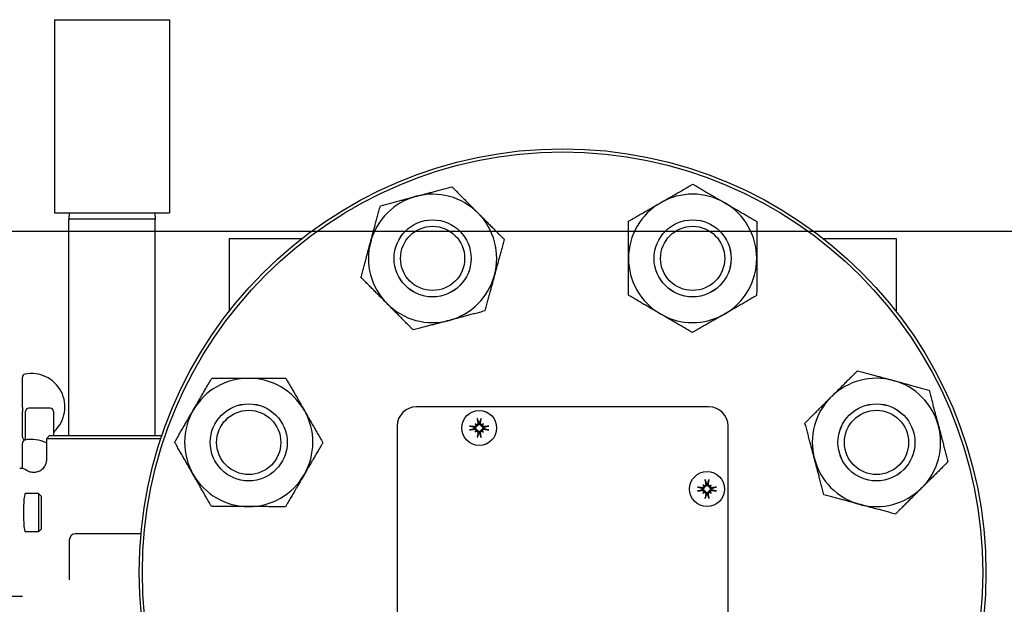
# Model space of a CAD drawing. Header units: inches. Extents: x 24 to 1128, y -69 to 748.
# Tile 351 of 656: x 468 to 477, y 689 to 695. Entities that reach past the tile are written whole.
import ezdxf

# ---------------------------------------------------------------- set-up
doc = ezdxf.new("R2010")
doc.units = ezdxf.units.IN
doc.header["$LTSCALE"] = 32
doc.header["$MEASUREMENT"] = 0
doc.layers.add('Dimension (ANSI)', color=7, linetype='Continuous', lineweight=25)
doc.layers.add('Visible (ANSI)', color=7, linetype='Continuous', lineweight=30)
doc.styles.add('Note Text (ANSI)', font='tahoma.ttf')
doc.dimstyles.new('SB Fraction-16 (ANSI)', dxfattribs={"dimscale": 32, "dimtxt": 0.125, "dimasz": 0.098425, "dimexe": 0.125, "dimexo": 0.0625, "dimgap": 0.031496, "dimtad": 0, "dimtih": 1, "dimtoh": 1, "dimdec": 4, "dimrnd": 1e-08, "dimzin": 0, "dimdsep": 46, "dimlunit": 5, "dimtxsty": 'Note Text (ANSI)', "dimcen": 0.09, "dimdle": 0.393701, "dimclrd": 256, "dimclre": 256, "dimclrt": 256, "dimadec": 0, "dimazin": 3, "dimtfac": 0.96, "dimtofl": 0, "dimtmove": 0, "dimatfit": 3, "dimfxl": 1, "dimfrac": 2, "dimtolj": 1, "dimtzin": 12, "dimlwd": -1, "dimlwe": -1, "dimarcsym": 0})

# ---------------------------------------------------------------- blocks, each defined once
blk = doc.blocks.new('*D18')
at = {"layer": 'Defpoints', "color": 0, "transparency": 16777216}
for p in [(480.2806, 692.6685), (328.4743, 544.6685), (480.2806, 544.6685)]:
    blk.add_point(p, dxfattribs=at)
at = {"layer": 'Dimension (ANSI)', "transparency": 16777216}
for p, q in [((478.2806, 692.6685), (324.4743, 692.6685)), ((328.4743, 689.5189), (328.4743, 626.7677)), ((328.4743, 547.8181), (328.4743, 620.5693)), ((478.2806, 544.6685), (324.4743, 544.6685))]:
    blk.add_line(p, q, dxfattribs=at)
for points in [[(327.9494, 689.5189), (328.9993, 689.5189), (328.4743, 692.6685)], [(327.9494, 547.8181), (328.9993, 547.8181), (328.4743, 544.6685)]]:
    blk.add_solid(points, dxfattribs=at)
at = {"layer": 'Dimension (ANSI)', "transparency": 16777216, "insert": (324.3723, 625.7599), "char_height": 4, "attachment_point": 1, "style": 'Note Text (ANSI)'}
blk.add_mtext('\\A1;148', dxfattribs=at)

msp = doc.modelspace()

# ---------------------------------------------------------------- linework, layer by layer
at = {"layer": 'Visible (ANSI)'}
for p, q in [((468.20877, 694.72929), (469.32877, 694.72929)), ((468.20877, 694.72929), (468.20877, 692.84929)), ((469.32877, 694.72929), (469.32877, 692.84929)), ((468.20877, 692.84929), (469.32877, 692.84929)), ((468.35041, 692.84929), (468.34877, 692.78679)), ((469.18714, 692.84929), (469.18877, 692.78679)), ((469.18877, 692.78679), (468.34877, 692.78679)), ((468.34877, 690.68029), (468.34877, 692.78679)), ((469.18877, 690.68029), (469.18877, 692.78679)), ((469.90877, 692.60029), (470.62167, 692.60029)), ((469.90877, 692.60029), (469.90877, 691.88809)), ((475.69587, 692.60029), (476.40877, 692.60029)), ((476.40877, 692.60029), (476.40877, 691.88809)), ((467.89502, 690.95545), (467.89502, 691.24829)), ((467.89502, 690.95545), (467.89502, 690.91688)), ((467.89502, 690.66991), (467.89502, 690.91688)), ((467.92627, 690.63835), (467.92627, 690.91654)), ((468.16752, 690.94779), (467.95752, 690.94779)), ((468.19877, 690.91654), (468.19877, 690.68029)), ((474.58377, 690.96029), (471.73377, 690.96029)), ((472.30583, 690.79553), (472.31438, 690.78697)), ((472.38672, 690.79553), (472.37816, 690.78697)), ((471.54627, 690.77279), (471.54627, 687.92279)), ((472.30583, 690.71464), (472.31438, 690.72319)), ((472.31438, 690.78697), (472.32384, 690.77751)), ((472.31438, 690.72319), (472.32384, 690.73265)), ((472.37816, 690.78697), (472.3687, 690.77751)), ((472.37816, 690.72319), (472.3687, 690.73265)), ((472.38672, 690.71464), (472.37816, 690.72319)), ((474.77127, 687.92279), (474.77127, 690.77279)), ((467.89502, 690.35886), (467.89502, 690.60652)), ((468.16127, 690.68029), (468.13002, 690.64904)), ((469.24439, 690.64904), (468.13002, 690.64904)), ((468.13002, 690.64904), (468.13002, 690.44753)), ((468.16127, 690.68029), (469.25492, 690.68029)), ((474.52562, 690.20073), (474.53417, 690.19218)), ((474.52562, 690.11985), (474.53417, 690.1284)), ((474.53417, 690.19218), (474.54364, 690.18272)), ((474.53417, 690.1284), (474.54364, 690.13786)), ((474.59796, 690.19218), (474.58849, 690.18272)), ((474.59796, 690.1284), (474.58849, 690.13786)), ((474.60651, 690.20073), (474.59796, 690.19218)), ((474.60651, 690.11985), (474.59796, 690.1284)), ((468.05245, 690.11779), (467.92269, 690.11779)), ((468.05245, 690.11779), (468.05245, 689.74279)), ((468.08127, 690.08897), (468.05245, 690.11779)), ((468.08127, 689.77161), (468.08127, 690.08897)), ((468.05245, 689.74279), (467.92269, 689.74279)), ((468.08127, 689.77161), (468.05245, 689.74279)), ((468.35127, 689.66279), (468.35127, 689.27618)), ((469.05108, 689.72529), (468.41377, 689.72529)), ((467.77038, 689.11779), (467.89498, 689.11779))]:
    msp.add_line(p, q, dxfattribs=at)
for centre, radius in [((473.15877, 689.34779), 4.125), ((473.15877, 689.34779), 4.09375), ((471.89209, 692.40583), 0.37513), ((471.89209, 692.40583), 0.375), ((471.89209, 692.40583), 0.3125), ((474.42545, 692.40583), 0.37513), ((474.42545, 692.40583), 0.375), ((474.42545, 692.40583), 0.3125), ((470.10073, 690.61447), 0.37513), ((470.10073, 690.61447), 0.375), ((476.21681, 690.61447), 0.37513), ((476.21681, 690.61447), 0.375), ((470.10073, 690.61447), 0.3125), ((472.34627, 690.75508), 0.17), ((476.21681, 690.61447), 0.3125), ((474.56606, 690.16029), 0.17)]:
    msp.add_circle(centre, radius, dxfattribs=at)
for centre, radius, start, end in [((471.89209, 692.40583), 0.625, 104.836782, 164.836782), ((471.89209, 692.40583), 0.625, 44.836782, 104.836782), ((474.42545, 692.40583), 0.625, 59.836782, 119.836782), ((474.42545, 692.40583), 0.625, 119.836782, 179.836782), ((474.42545, 692.40583), 0.625, 359.836782, 59.836782), ((471.89209, 692.40583), 0.625, 344.836782, 44.836782), ((471.89209, 692.40583), 0.625, 164.836782, 224.836782), ((474.42545, 692.40583), 0.625, 179.836782, 239.836782), ((474.42545, 692.40583), 0.625, 299.836782, 359.836782), ((471.89209, 692.40583), 0.625, 284.836782, 344.836782), ((471.89209, 692.40583), 0.625, 224.836782, 284.836782), ((474.42545, 692.40583), 0.625, 239.836782, 299.836782), ((467.92627, 691.24829), 0.03125, 101.536959, 180), ((467.98502, 690.96048), 0.325, 313.449842, 101.536959), ((470.10073, 690.61447), 0.625, 89.836782, 149.836782), ((470.10073, 690.61447), 0.625, 29.836782, 89.836782), ((476.21681, 690.61447), 0.625, 74.836782, 134.836782), ((476.21681, 690.61447), 0.625, 14.836782, 74.836782), ((476.21681, 690.61447), 0.625, 134.836782, 194.836782), ((467.95752, 690.91654), 0.03125, 90, 180), ((468.16752, 690.91654), 0.03125, 0, 90), ((470.10073, 690.61447), 0.625, 149.836782, 209.836782), ((470.10073, 690.61447), 0.625, 329.836782, 29.836782), ((471.73377, 690.77279), 0.1875, 90, 180), ((474.58377, 690.77279), 0.1875, 0, 90), ((472.34627, 690.75508), 0.04718, 84.340926, 95.659074), ((468.23002, 690.70185), 0.03125, 133.449842, 180), ((472.34627, 690.75508), 0.04718, 174.340926, 185.659074), ((472.34627, 690.75508), 0.04718, 264.340926, 275.659074), ((472.34627, 690.75508), 0.04718, 354.340926, 5.659074), ((476.21681, 690.61447), 0.625, 314.836782, 14.836782), ((467.92627, 690.66991), 0.03125, 180, 240), ((467.92627, 690.60652), 0.03125, 101.536959, 180), ((467.89502, 690.61578), 0.03125, 42.056698, 60), ((467.98502, 690.31871), 0.325, 63.502815, 101.536959), ((476.21681, 690.61447), 0.625, 194.836782, 254.836782), ((470.10073, 690.61447), 0.625, 209.836782, 269.836782), ((470.10073, 690.61447), 0.625, 269.836782, 329.836782), ((474.56606, 690.16029), 0.04718, 174.340926, 185.659074), ((474.56606, 690.16029), 0.04718, 84.340926, 95.659074), ((474.56606, 690.16029), 0.04718, 354.340926, 5.659074), ((476.21681, 690.61447), 0.625, 254.836782, 314.836782), ((474.56606, 690.16029), 0.04718, 264.340926, 275.659074), ((468.41377, 689.66279), 0.0625, 90, 180)]:
    msp.add_arc(centre, radius, start, end, dxfattribs=at)
for centre, major_axis, ratio, start_param, end_param in [((472.2915, 690.6866), (0.15341, -0.12269), 0.5, 1.7720045, 1.8643738), ((472.41476, 690.80985), (-0.12269, 0.15341), 0.5, 1.2772189, 1.3695882), ((472.35909, 690.75701), (0.03276, -0.21817), 0.0871557, 4.2685898, 4.4938021), ((472.33345, 690.75701), (0.03276, 0.21817), 0.0871557, 4.9309758, 5.1561882), ((472.40104, 690.6866), (0.15341, 0.12269), 0.5, 1.2772189, 1.3695882), ((472.27779, 690.80985), (-0.12269, -0.15341), 0.5, 1.7720045, 1.8643738), ((472.34435, 690.74226), (-0.21817, 0.03276), 0.0871557, 4.9309758, 5.1561882), ((472.34435, 690.7679), (0.21817, 0.03276), 0.0871557, 4.2685898, 4.4938021), ((472.41476, 690.70031), (0.12269, 0.15341), 0.5, 1.7720045, 1.8643738), ((472.2915, 690.82357), (-0.15341, -0.12269), 0.5, 1.2772189, 1.3695882), ((472.31901, 690.79811), (-0.00754, -0.00942), 0.9884519, 0.283831, 0.8431362), ((472.30325, 690.78235), (-0.00942, -0.00754), 0.9884519, 2.2984564, 2.8577617), ((472.30325, 690.72782), (0.00942, -0.00754), 0.9884519, 0.283831, 0.8431362), ((472.31901, 690.71206), (0.00754, -0.00942), 0.9884519, 2.2984564, 2.8577617), ((472.35909, 690.75316), (-0.03276, -0.21817), 0.0871557, 4.9309758, 5.1561882), ((472.33345, 690.75316), (-0.03276, 0.21817), 0.0871557, 4.2685898, 4.4938021), ((472.37354, 690.79811), (-0.00754, 0.00942), 0.9884519, 2.2984564, 2.8577617), ((472.37354, 690.71206), (0.00754, 0.00942), 0.9884519, 0.283831, 0.8431362), ((472.40104, 690.82357), (-0.15341, 0.12269), 0.5, 1.7720045, 1.8643738), ((472.3893, 690.78235), (-0.00942, 0.00754), 0.9884519, 0.283831, 0.8431362), ((472.3893, 690.72782), (0.00942, 0.00754), 0.9884519, 2.2984564, 2.8577617), ((472.27779, 690.70031), (0.12269, -0.15341), 0.5, 1.2772189, 1.3695882), ((472.3482, 690.74226), (-0.21817, -0.03276), 0.0871557, 4.2685898, 4.4938021), ((472.3482, 690.7679), (0.21817, -0.03276), 0.0871557, 4.9309758, 5.1561882), ((467.86829, 690.23606), (0.08906, 0.08906), 0.9924325, 0.206047, 0.7816001), ((474.57888, 690.16222), (0.03276, -0.21817), 0.0871557, 4.2685898, 4.4938021), ((474.55324, 690.16222), (0.03276, 0.21817), 0.0871557, 4.9309758, 5.1561882), ((474.56414, 690.14747), (-0.21817, 0.03276), 0.0871557, 4.9309758, 5.1561882), ((474.56414, 690.17311), (0.21817, 0.03276), 0.0871557, 4.2685898, 4.4938021), ((474.5113, 690.09181), (0.15341, -0.12269), 0.5, 1.7720045, 1.8643738), ((474.63455, 690.21506), (-0.12269, 0.15341), 0.5, 1.2772189, 1.3695882), ((474.63455, 690.10552), (0.12269, 0.15341), 0.5, 1.7720045, 1.8643738), ((474.5113, 690.22878), (-0.15341, -0.12269), 0.5, 1.2772189, 1.3695882), ((474.5388, 690.20332), (-0.00754, -0.00942), 0.9884519, 0.283831, 0.8431362), ((474.52304, 690.18756), (-0.00942, -0.00754), 0.9884519, 2.2984564, 2.8577617), ((474.52304, 690.13302), (0.00942, -0.00754), 0.9884519, 0.283831, 0.8431362), ((474.5388, 690.11726), (0.00754, -0.00942), 0.9884519, 2.2984564, 2.8577617), ((474.62083, 690.09181), (0.15341, 0.12269), 0.5, 1.2772189, 1.3695882), ((474.59333, 690.20332), (-0.00754, 0.00942), 0.9884519, 2.2984564, 2.8577617), ((474.59333, 690.11726), (0.00754, 0.00942), 0.9884519, 0.283831, 0.8431362), ((474.62083, 690.22878), (-0.15341, 0.12269), 0.5, 1.7720045, 1.8643738), ((474.60909, 690.18756), (-0.00942, 0.00754), 0.9884519, 0.283831, 0.8431362), ((474.60909, 690.13302), (0.00942, 0.00754), 0.9884519, 2.2984564, 2.8577617), ((474.49758, 690.21506), (-0.12269, -0.15341), 0.5, 1.7720045, 1.8643738), ((474.49758, 690.10552), (0.12269, -0.15341), 0.5, 1.2772189, 1.3695882), ((474.56799, 690.14747), (-0.21817, -0.03276), 0.0871557, 4.2685898, 4.4938021), ((474.56799, 690.17311), (0.21817, -0.03276), 0.0871557, 4.9309758, 5.1561882), ((467.92269, 689.93029), (0, 0.1875), 0.0874887, 0, 3.1415927), ((474.57888, 690.15837), (-0.03276, -0.21817), 0.0871557, 4.9309758, 5.1561882), ((474.55324, 690.15837), (-0.03276, 0.21817), 0.0871557, 4.2685898, 4.4938021)]:
    msp.add_ellipse(centre, major_axis=major_axis, ratio=ratio, start_param=start_param, end_param=end_param, dxfattribs=at)
for points, weights in [([(471.73205, 693.00999), (471.89393, 693.05288), (472.08086, 693.10239)], [1, 1.0379548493, 1]), ([(472.08086, 693.10239), (472.21721, 692.96527), (472.33529, 692.84651)], [1, 1.0379548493, 1]), ([(474.1145, 692.94799), (474.25977, 693.03131), (474.42751, 693.12752)], [1, 1.0379548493, 1]), ([(474.42751, 693.12752), (474.5947, 693.03035), (474.7395, 692.94621)], [1, 1.0379548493, 1]), ([(471.38324, 692.91759), (471.57016, 692.96711), (471.73205, 693.00999)], [1, 1.0379548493, 1]), ([(471.28885, 692.56931), (471.33265, 692.73095), (471.38324, 692.91759)], [1, 1.0379548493, 1]), ([(473.80148, 692.76845), (473.96923, 692.86467), (474.1145, 692.94799)], [1, 1.0379548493, 1]), ([(474.7395, 692.94621), (474.88429, 692.86206), (475.05148, 692.76489)], [1, 1.0379548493, 1]), ([(472.33529, 692.84651), (472.45337, 692.72776), (472.58972, 692.59063)], [1, 1.0379548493, 1]), ([(473.80046, 692.40761), (473.80093, 692.57508), (473.80148, 692.76845)], [1, 1.0379548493, 1]), ([(475.05148, 692.76489), (475.05093, 692.57152), (475.05045, 692.40405)], [1, 1.0379548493, 1]), ([(471.19446, 692.22103), (471.24505, 692.40768), (471.28885, 692.56931)], [1, 1.0379548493, 1]), ([(472.58972, 692.59063), (472.53914, 692.40399), (472.49533, 692.24235)], [1, 1.0379548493, 1]), ([(473.79943, 692.04677), (473.79998, 692.24014), (473.80046, 692.40761)], [1, 1.0379548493, 1]), ([(475.05045, 692.40405), (475.04997, 692.23658), (475.04942, 692.04321)], [1, 1.0379548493, 1]), ([(472.49533, 692.24235), (472.45153, 692.08071), (472.40094, 691.89407)], [1, 1.0379548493, 1]), ([(471.44889, 691.96515), (471.33081, 692.08391), (471.19446, 692.22103)], [1, 1.0379548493, 1]), ([(474.11141, 691.86546), (473.96662, 691.94961), (473.79943, 692.04677)], [1, 1.0379548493, 1]), ([(475.04942, 692.04321), (474.88168, 691.947), (474.73641, 691.86368)], [1, 1.0379548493, 1]), ([(471.70332, 691.70927), (471.56697, 691.8464), (471.44889, 691.96515)], [1, 1.0379548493, 1]), ([(472.40094, 691.89407), (472.21402, 691.84455), (472.05213, 691.80167)], [1, 1.0379548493, 1]), ([(474.4234, 691.68415), (474.25621, 691.78131), (474.11141, 691.86546)], [1, 1.0379548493, 1]), ([(474.73641, 691.86368), (474.59114, 691.78036), (474.4234, 691.68415)], [1, 1.0379548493, 1]), ([(472.05213, 691.80167), (471.89025, 691.75879), (471.70332, 691.70927)], [1, 1.0379548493, 1]), ([(475.77613, 691.05767), (475.89489, 691.17575), (476.03201, 691.3121)], [1, 1.0379548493, 1]), ([(476.03201, 691.3121), (476.21866, 691.26152), (476.38029, 691.21771)], [1, 1.0379548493, 1]), ([(469.56036, 690.92851), (469.6445, 691.07331), (469.74167, 691.2405)], [1, 1.0379548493, 1]), ([(469.74167, 691.2405), (469.93504, 691.23995), (470.10251, 691.23947)], [1, 1.0379548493, 1]), ([(470.10251, 691.23947), (470.26998, 691.23899), (470.46335, 691.23844)], [1, 1.0379548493, 1]), ([(470.46335, 691.23844), (470.55956, 691.0707), (470.64288, 690.92543)], [1, 1.0379548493, 1]), ([(476.38029, 691.21771), (476.54193, 691.17391), (476.72858, 691.12333)], [1, 1.0379548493, 1]), ([(476.72858, 691.12333), (476.77809, 690.9364), (476.82098, 690.77451)], [1, 1.0379548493, 1]), ([(475.52025, 690.80324), (475.65738, 690.93959), (475.77613, 691.05767)], [1, 1.0379548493, 1]), ([(469.37905, 690.61653), (469.47621, 690.78372), (469.56036, 690.92851)], [1, 1.0379548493, 1]), ([(470.64288, 690.92543), (470.72621, 690.78016), (470.82242, 690.61242)], [1, 1.0379548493, 1]), ([(472.32979, 690.83742), (472.33716, 690.81547), (472.3414, 690.80273)], [1.00573011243, 1.04257005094, 1.00216925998]), ([(472.35114, 690.80273), (472.35538, 690.81547), (472.36275, 690.83742)], [1.00216925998, 1.04257005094, 1.00573011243]), ([(475.61265, 690.45443), (475.56977, 690.61632), (475.52025, 690.80324)], [1, 1.0379548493, 1]), ([(472.29863, 690.75995), (472.28589, 690.76419), (472.26393, 690.77156)], [1.00216925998, 1.04257005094, 1.00573011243]), ([(472.26393, 690.7386), (472.28589, 690.74597), (472.29863, 690.75021)], [1.00573011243, 1.04257005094, 1.00216925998]), ([(472.3414, 690.70744), (472.33716, 690.6947), (472.32979, 690.67274)], [1.00216925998, 1.04257005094, 1.00573011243]), ([(472.36275, 690.67274), (472.35538, 690.6947), (472.35114, 690.70744)], [1.00573011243, 1.04257005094, 1.00216925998]), ([(472.42861, 690.77156), (472.40666, 690.76419), (472.39392, 690.75995)], [1.00573011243, 1.04257005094, 1.00216925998]), ([(472.39392, 690.75021), (472.40666, 690.74597), (472.42861, 690.7386)], [1.00216925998, 1.04257005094, 1.00573011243]), ([(476.82098, 690.77451), (476.86386, 690.61263), (476.91338, 690.4257)], [1, 1.0379548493, 1]), ([(469.55858, 690.30352), (469.47526, 690.44879), (469.37905, 690.61653)], [1, 1.0379548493, 1]), ([(470.82242, 690.61242), (470.72525, 690.44522), (470.6411, 690.30043)], [1, 1.0379548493, 1]), ([(475.70505, 690.10562), (475.65553, 690.29255), (475.61265, 690.45443)], [1, 1.0379548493, 1]), ([(476.91338, 690.4257), (476.77625, 690.28935), (476.65749, 690.17127)], [1, 1.0379548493, 1]), ([(469.73811, 689.9905), (469.6419, 690.15825), (469.55858, 690.30352)], [1, 1.0379548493, 1]), ([(470.6411, 690.30043), (470.55696, 690.15564), (470.45979, 689.98845)], [1, 1.0379548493, 1]), ([(474.54958, 690.24263), (474.55696, 690.22068), (474.56119, 690.20794)], [1.00573011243, 1.04257005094, 1.00216925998]), ([(474.57093, 690.20794), (474.57517, 690.22068), (474.58254, 690.24263)], [1.00216925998, 1.04257005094, 1.00573011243]), ([(474.51842, 690.16516), (474.50568, 690.1694), (474.48372, 690.17677)], [1.00216925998, 1.04257005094, 1.00573011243]), ([(474.48372, 690.14381), (474.50568, 690.15118), (474.51842, 690.15542)], [1.00573011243, 1.04257005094, 1.00216925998]), ([(474.6484, 690.17677), (474.62645, 690.1694), (474.61371, 690.16516)], [1.00573011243, 1.04257005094, 1.00216925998]), ([(474.61371, 690.15542), (474.62645, 690.15118), (474.6484, 690.14381)], [1.00216925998, 1.04257005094, 1.00573011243]), ([(476.65749, 690.17127), (476.53874, 690.05319), (476.40161, 689.91685)], [1, 1.0379548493, 1]), ([(474.56119, 690.11264), (474.55696, 690.09991), (474.54958, 690.07795)], [1.00216925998, 1.04257005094, 1.00573011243]), ([(474.58254, 690.07795), (474.57517, 690.09991), (474.57093, 690.11264)], [1.00573011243, 1.04257005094, 1.00216925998]), ([(476.05333, 690.01123), (475.89169, 690.05504), (475.70505, 690.10562)], [1, 1.0379548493, 1]), ([(470.09895, 689.98948), (469.93148, 689.98995), (469.73811, 689.9905)], [1, 1.0379548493, 1]), ([(470.45979, 689.98845), (470.26642, 689.989), (470.09895, 689.98948)], [1, 1.0379548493, 1]), ([(476.40161, 689.91685), (476.21497, 689.96743), (476.05333, 690.01123)], [1, 1.0379548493, 1])]:
    msp.add_rational_spline(points, weights, degree=2, dxfattribs=at)
for points, knots in [([(472.33343, 690.80153), (472.33364, 690.79988), (472.33355, 690.79806), (472.33264, 690.7946), (472.33182, 690.79296), (472.3298, 690.79029), (472.32847, 690.78907), (472.32545, 690.78726), (472.32375, 690.78667), (472.32174, 690.78635), (472.32135, 690.7863), (472.32095, 690.78628)], [0, 0, 0, 0, 0.013005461, 0.013005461, 0.026010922, 0.026010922, 0.038651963, 0.038651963, 0.051293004, 0.051293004, 0.054256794, 0.054256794, 0.054256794, 0.054256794]), ([(472.34162, 690.80204), (472.3417, 690.80157), (472.34176, 690.80111), (472.34199, 690.79869), (472.34192, 690.79653), (472.3411, 690.79231), (472.34036, 690.79024), (472.33857, 690.78687), (472.33746, 690.78526), (472.33476, 690.7824), (472.33316, 690.78113), (472.32989, 690.77922), (472.32802, 690.77843), (472.32535, 690.77776), (472.32459, 690.77761), (472.32384, 690.77751)], [0.221046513, 0.221046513, 0.221046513, 0.221046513, 0.225045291, 0.225045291, 0.24203012, 0.24203012, 0.259014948, 0.259014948, 0.273434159, 0.273434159, 0.28785337, 0.28785337, 0.302272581, 0.302272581, 0.307951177, 0.307951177, 0.307951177, 0.307951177]), ([(472.32979, 690.83742), (472.32966, 690.8378), (472.32951, 690.83834), (472.32921, 690.83961), (472.329, 690.8406), (472.32866, 690.84243), (472.32846, 690.84361), (472.32816, 690.84561), (472.328, 690.84679), (472.32788, 690.84785), (472.32787, 690.84798), (472.32785, 690.84811)], [0.070980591, 0.070980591, 0.070980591, 0.070980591, 0.077295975, 0.077295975, 0.085001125, 0.085001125, 0.092713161, 0.092713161, 0.100429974, 0.100429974, 0.101478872, 0.101478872, 0.101478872, 0.101478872]), ([(472.3687, 690.77751), (472.36795, 690.77761), (472.36719, 690.77776), (472.36453, 690.77843), (472.36265, 690.77922), (472.35939, 690.78113), (472.35779, 690.7824), (472.35508, 690.78526), (472.35397, 690.78687), (472.35218, 690.79024), (472.35144, 690.79231), (472.35062, 690.79653), (472.35055, 690.79869), (472.35074, 690.80065), (472.35079, 690.80111), (472.35085, 690.80157), (472.35093, 690.80204)], [-0.082905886, -0.082905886, -0.082905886, -0.082905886, -0.07722729, -0.07722729, -0.062808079, -0.062808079, -0.048388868, -0.048388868, -0.033969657, -0.033969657, -0.016984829, -0.016984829, 0, 0, 0, 0.003998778, 0.003998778, 0.003998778, 0.003998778]), ([(472.37159, 690.78628), (472.37017, 690.78638), (472.36868, 690.78672), (472.36568, 690.78798), (472.36419, 690.78899), (472.36183, 690.79134), (472.36079, 690.79282), (472.3594, 690.79607), (472.35904, 690.79783), (472.35899, 690.80014), (472.35903, 690.80084), (472.35912, 690.80153)], [0.028039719, 0.028039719, 0.028039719, 0.028039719, 0.038804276, 0.038804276, 0.051438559, 0.051438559, 0.064219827, 0.064219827, 0.077001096, 0.077001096, 0.082246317, 0.082246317, 0.082246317, 0.082246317]), ([(472.36469, 690.84811), (472.36468, 690.84798), (472.36466, 690.84785), (472.36454, 690.84679), (472.36439, 690.84561), (472.36408, 690.84361), (472.36389, 690.84243), (472.36354, 690.8406), (472.36333, 690.83961), (472.36303, 690.83834), (472.36288, 690.8378), (472.36275, 690.83742)], [0.022192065, 0.022192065, 0.022192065, 0.022192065, 0.023240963, 0.023240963, 0.030957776, 0.030957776, 0.038669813, 0.038669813, 0.046374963, 0.046374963, 0.052690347, 0.052690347, 0.052690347, 0.052690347]), ([(472.25325, 690.7735), (472.25338, 690.77349), (472.25351, 690.77347), (472.25456, 690.77335), (472.25574, 690.77319), (472.25775, 690.77289), (472.25892, 690.7727), (472.26076, 690.77235), (472.26175, 690.77214), (472.26301, 690.77184), (472.26355, 690.77169), (472.26393, 690.77156)], [0.022192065, 0.022192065, 0.022192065, 0.022192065, 0.023240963, 0.023240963, 0.030957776, 0.030957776, 0.038669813, 0.038669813, 0.046374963, 0.046374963, 0.052690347, 0.052690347, 0.052690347, 0.052690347]), ([(472.26393, 690.7386), (472.26355, 690.73847), (472.26301, 690.73832), (472.26175, 690.73802), (472.26076, 690.73781), (472.25892, 690.73747), (472.25775, 690.73727), (472.25574, 690.73697), (472.25456, 690.73681), (472.25351, 690.73669), (472.25338, 690.73668), (472.25325, 690.73666)], [0.070980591, 0.070980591, 0.070980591, 0.070980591, 0.077295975, 0.077295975, 0.085001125, 0.085001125, 0.092713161, 0.092713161, 0.100429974, 0.100429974, 0.101478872, 0.101478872, 0.101478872, 0.101478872]), ([(472.32384, 690.77751), (472.32374, 690.77676), (472.32359, 690.776), (472.32292, 690.77334), (472.32214, 690.77146), (472.32022, 690.7682), (472.31896, 690.7666), (472.31609, 690.76389), (472.31448, 690.76278), (472.31112, 690.76099), (472.30905, 690.76025), (472.30482, 690.75943), (472.30267, 690.75936), (472.30071, 690.75955), (472.30025, 690.7596), (472.29978, 690.75966), (472.29932, 690.75973)], [-0.082905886, -0.082905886, -0.082905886, -0.082905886, -0.07722729, -0.07722729, -0.062808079, -0.062808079, -0.048388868, -0.048388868, -0.033969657, -0.033969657, -0.016984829, -0.016984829, 0, 0, 0, 0.003998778, 0.003998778, 0.003998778, 0.003998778]), ([(472.29932, 690.75043), (472.29978, 690.75051), (472.30025, 690.75057), (472.30267, 690.7508), (472.30482, 690.75073), (472.30905, 690.74991), (472.31112, 690.74917), (472.31448, 690.74738), (472.31609, 690.74627), (472.31896, 690.74356), (472.32022, 690.74197), (472.32214, 690.7387), (472.32292, 690.73683), (472.32359, 690.73416), (472.32374, 690.7334), (472.32384, 690.73265)], [0.221046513, 0.221046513, 0.221046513, 0.221046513, 0.225045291, 0.225045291, 0.24203012, 0.24203012, 0.259014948, 0.259014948, 0.273434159, 0.273434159, 0.28785337, 0.28785337, 0.302272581, 0.302272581, 0.307951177, 0.307951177, 0.307951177, 0.307951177]), ([(472.31508, 690.7804), (472.31498, 690.77898), (472.31464, 690.77749), (472.31338, 690.77449), (472.31236, 690.773), (472.31002, 690.77064), (472.30853, 690.7696), (472.30529, 690.76821), (472.30353, 690.76785), (472.30121, 690.7678), (472.30052, 690.76784), (472.29982, 690.76793)], [0.028039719, 0.028039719, 0.028039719, 0.028039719, 0.038804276, 0.038804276, 0.051438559, 0.051438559, 0.064219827, 0.064219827, 0.077001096, 0.077001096, 0.082246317, 0.082246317, 0.082246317, 0.082246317]), ([(472.29982, 690.74224), (472.30148, 690.74245), (472.30329, 690.74236), (472.30675, 690.74145), (472.30839, 690.74063), (472.31107, 690.73861), (472.31228, 690.73728), (472.31409, 690.73426), (472.31469, 690.73256), (472.31501, 690.73055), (472.31505, 690.73016), (472.31508, 690.72976)], [0, 0, 0, 0, 0.013005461, 0.013005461, 0.026010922, 0.026010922, 0.038651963, 0.038651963, 0.051293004, 0.051293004, 0.054256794, 0.054256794, 0.054256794, 0.054256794]), ([(472.32095, 690.72389), (472.32238, 690.72379), (472.32386, 690.72345), (472.32687, 690.72219), (472.32835, 690.72117), (472.33072, 690.71883), (472.33175, 690.71734), (472.33314, 690.7141), (472.3335, 690.71234), (472.33355, 690.71002), (472.33352, 690.70933), (472.33343, 690.70863)], [0.028039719, 0.028039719, 0.028039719, 0.028039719, 0.038804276, 0.038804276, 0.051438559, 0.051438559, 0.064219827, 0.064219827, 0.077001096, 0.077001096, 0.082246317, 0.082246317, 0.082246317, 0.082246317]), ([(472.32384, 690.73265), (472.32459, 690.73255), (472.32535, 690.7324), (472.32802, 690.73173), (472.32989, 690.73095), (472.33316, 690.72903), (472.33476, 690.72777), (472.33746, 690.7249), (472.33857, 690.72329), (472.34036, 690.71993), (472.3411, 690.71786), (472.34192, 690.71363), (472.34199, 690.71147), (472.3418, 690.70952), (472.34176, 690.70905), (472.3417, 690.70859), (472.34162, 690.70813)], [-0.082905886, -0.082905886, -0.082905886, -0.082905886, -0.07722729, -0.07722729, -0.062808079, -0.062808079, -0.048388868, -0.048388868, -0.033969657, -0.033969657, -0.016984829, -0.016984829, 0, 0, 0, 0.003998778, 0.003998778, 0.003998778, 0.003998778]), ([(472.35093, 690.70813), (472.35085, 690.70859), (472.35079, 690.70905), (472.35055, 690.71147), (472.35062, 690.71363), (472.35144, 690.71786), (472.35218, 690.71993), (472.35397, 690.72329), (472.35508, 690.7249), (472.35779, 690.72777), (472.35939, 690.72903), (472.36265, 690.73095), (472.36453, 690.73173), (472.36719, 690.7324), (472.36795, 690.73255), (472.3687, 690.73265)], [0.221046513, 0.221046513, 0.221046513, 0.221046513, 0.225045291, 0.225045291, 0.24203012, 0.24203012, 0.259014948, 0.259014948, 0.273434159, 0.273434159, 0.28785337, 0.28785337, 0.302272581, 0.302272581, 0.307951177, 0.307951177, 0.307951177, 0.307951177]), ([(472.35912, 690.70863), (472.3589, 690.71029), (472.35899, 690.7121), (472.3599, 690.71556), (472.36072, 690.7172), (472.36275, 690.71988), (472.36407, 690.72109), (472.36709, 690.7229), (472.36879, 690.7235), (472.37081, 690.72381), (472.3712, 690.72386), (472.37159, 690.72389)], [0, 0, 0, 0, 0.013005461, 0.013005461, 0.026010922, 0.026010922, 0.038651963, 0.038651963, 0.051293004, 0.051293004, 0.054256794, 0.054256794, 0.054256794, 0.054256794]), ([(472.39323, 690.75973), (472.39276, 690.75966), (472.3923, 690.7596), (472.38988, 690.75936), (472.38772, 690.75943), (472.3835, 690.76025), (472.38143, 690.76099), (472.37806, 690.76278), (472.37645, 690.76389), (472.37359, 690.7666), (472.37232, 690.7682), (472.37041, 690.77146), (472.36962, 690.77334), (472.36895, 690.776), (472.3688, 690.77676), (472.3687, 690.77751)], [0.221046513, 0.221046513, 0.221046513, 0.221046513, 0.225045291, 0.225045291, 0.24203012, 0.24203012, 0.259014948, 0.259014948, 0.273434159, 0.273434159, 0.28785337, 0.28785337, 0.302272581, 0.302272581, 0.307951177, 0.307951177, 0.307951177, 0.307951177]), ([(472.3687, 690.73265), (472.3688, 690.7334), (472.36895, 690.73416), (472.36962, 690.73683), (472.37041, 690.7387), (472.37232, 690.74197), (472.37359, 690.74356), (472.37645, 690.74627), (472.37806, 690.74738), (472.38143, 690.74917), (472.3835, 690.74991), (472.38772, 690.75073), (472.38988, 690.7508), (472.39184, 690.75061), (472.3923, 690.75057), (472.39276, 690.75051), (472.39323, 690.75043)], [-0.082905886, -0.082905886, -0.082905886, -0.082905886, -0.07722729, -0.07722729, -0.062808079, -0.062808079, -0.048388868, -0.048388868, -0.033969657, -0.033969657, -0.016984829, -0.016984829, 0, 0, 0, 0.003998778, 0.003998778, 0.003998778, 0.003998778]), ([(472.39272, 690.76793), (472.39107, 690.76771), (472.38925, 690.7678), (472.38579, 690.76871), (472.38415, 690.76953), (472.38148, 690.77156), (472.38026, 690.77288), (472.37845, 690.7759), (472.37786, 690.7776), (472.37754, 690.77962), (472.37749, 690.78001), (472.37747, 690.7804)], [0, 0, 0, 0, 0.013005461, 0.013005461, 0.026010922, 0.026010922, 0.038651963, 0.038651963, 0.051293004, 0.051293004, 0.054256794, 0.054256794, 0.054256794, 0.054256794]), ([(472.37747, 690.72976), (472.37757, 690.73119), (472.37791, 690.73267), (472.37917, 690.73568), (472.38018, 690.73716), (472.38253, 690.73953), (472.38401, 690.74056), (472.38726, 690.74195), (472.38902, 690.74231), (472.39133, 690.74236), (472.39203, 690.74233), (472.39272, 690.74224)], [0.028039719, 0.028039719, 0.028039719, 0.028039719, 0.038804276, 0.038804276, 0.051438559, 0.051438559, 0.064219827, 0.064219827, 0.077001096, 0.077001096, 0.082246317, 0.082246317, 0.082246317, 0.082246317]), ([(472.42861, 690.77156), (472.42899, 690.77169), (472.42953, 690.77184), (472.4308, 690.77214), (472.43179, 690.77235), (472.43362, 690.7727), (472.4348, 690.77289), (472.4368, 690.77319), (472.43798, 690.77335), (472.43904, 690.77347), (472.43917, 690.77349), (472.4393, 690.7735)], [0.070980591, 0.070980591, 0.070980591, 0.070980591, 0.077295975, 0.077295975, 0.085001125, 0.085001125, 0.092713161, 0.092713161, 0.100429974, 0.100429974, 0.101478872, 0.101478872, 0.101478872, 0.101478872]), ([(472.4393, 690.73666), (472.43917, 690.73668), (472.43904, 690.73669), (472.43798, 690.73681), (472.4368, 690.73697), (472.4348, 690.73727), (472.43362, 690.73747), (472.43179, 690.73781), (472.4308, 690.73802), (472.42953, 690.73832), (472.42899, 690.73847), (472.42861, 690.7386)], [0.022192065, 0.022192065, 0.022192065, 0.022192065, 0.023240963, 0.023240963, 0.030957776, 0.030957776, 0.038669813, 0.038669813, 0.046374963, 0.046374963, 0.052690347, 0.052690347, 0.052690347, 0.052690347]), ([(472.32785, 690.66206), (472.32787, 690.66219), (472.32788, 690.66232), (472.328, 690.66337), (472.32816, 690.66455), (472.32846, 690.66656), (472.32866, 690.66773), (472.329, 690.66957), (472.32921, 690.67056), (472.32951, 690.67182), (472.32966, 690.67236), (472.32979, 690.67274)], [0.022192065, 0.022192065, 0.022192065, 0.022192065, 0.023240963, 0.023240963, 0.030957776, 0.030957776, 0.038669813, 0.038669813, 0.046374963, 0.046374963, 0.052690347, 0.052690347, 0.052690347, 0.052690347]), ([(472.36275, 690.67274), (472.36288, 690.67236), (472.36303, 690.67182), (472.36333, 690.67056), (472.36354, 690.66957), (472.36389, 690.66773), (472.36408, 690.66656), (472.36439, 690.66455), (472.36454, 690.66337), (472.36466, 690.66232), (472.36468, 690.66219), (472.36469, 690.66206)], [0.070980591, 0.070980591, 0.070980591, 0.070980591, 0.077295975, 0.077295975, 0.085001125, 0.085001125, 0.092713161, 0.092713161, 0.100429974, 0.100429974, 0.101478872, 0.101478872, 0.101478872, 0.101478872]), ([(468.13002, 690.44753), (468.13002, 690.44742), (468.13002, 690.44731), (468.12999, 690.43468), (468.12812, 690.42224), (468.12085, 690.39831), (468.11547, 690.38693), (468.09948, 690.36303), (468.08794, 690.35139), (468.06113, 690.33328), (468.04617, 690.32695), (468.01458, 690.32038), (467.99827, 690.32024), (467.96635, 690.32625), (467.95107, 690.33241), (467.93739, 690.34133)], [-0.00086789, -0.00086789, -0.00086789, -0.00086789, 0, 0, 0.09531558, 0.09531558, 0.19062212, 0.19062212, 0.31443959, 0.31443959, 0.43721613, 0.43721613, 0.56039909, 0.56039909, 0.68483756, 0.68483756, 0.68483756, 0.68483756]), ([(474.54958, 690.24263), (474.54946, 690.24301), (474.54931, 690.24355), (474.549, 690.24482), (474.54879, 690.2458), (474.54845, 690.24764), (474.54825, 690.24882), (474.54795, 690.25082), (474.54779, 690.252), (474.54767, 690.25306), (474.54766, 690.25318), (474.54765, 690.25331)], [0.070980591, 0.070980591, 0.070980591, 0.070980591, 0.077295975, 0.077295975, 0.085001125, 0.085001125, 0.092713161, 0.092713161, 0.100429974, 0.100429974, 0.101478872, 0.101478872, 0.101478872, 0.101478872]), ([(474.58448, 690.25331), (474.58447, 690.25318), (474.58445, 690.25306), (474.58433, 690.252), (474.58418, 690.25082), (474.58388, 690.24882), (474.58368, 690.24764), (474.58333, 690.2458), (474.58313, 690.24482), (474.58282, 690.24355), (474.58267, 690.24301), (474.58254, 690.24263)], [0.022192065, 0.022192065, 0.022192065, 0.022192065, 0.023240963, 0.023240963, 0.030957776, 0.030957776, 0.038669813, 0.038669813, 0.046374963, 0.046374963, 0.052690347, 0.052690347, 0.052690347, 0.052690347]), ([(474.47304, 690.17871), (474.47317, 690.17869), (474.4733, 690.17868), (474.47435, 690.17856), (474.47554, 690.1784), (474.47754, 690.1781), (474.47871, 690.17791), (474.48055, 690.17756), (474.48154, 690.17735), (474.4828, 690.17705), (474.48334, 690.1769), (474.48372, 690.17677)], [0.022192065, 0.022192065, 0.022192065, 0.022192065, 0.023240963, 0.023240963, 0.030957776, 0.030957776, 0.038669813, 0.038669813, 0.046374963, 0.046374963, 0.052690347, 0.052690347, 0.052690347, 0.052690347]), ([(474.48372, 690.14381), (474.48334, 690.14368), (474.4828, 690.14353), (474.48154, 690.14323), (474.48055, 690.14302), (474.47871, 690.14268), (474.47754, 690.14248), (474.47554, 690.14218), (474.47435, 690.14202), (474.4733, 690.1419), (474.47317, 690.14189), (474.47304, 690.14187)], [0.070980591, 0.070980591, 0.070980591, 0.070980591, 0.077295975, 0.077295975, 0.085001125, 0.085001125, 0.092713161, 0.092713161, 0.100429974, 0.100429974, 0.101478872, 0.101478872, 0.101478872, 0.101478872]), ([(474.54364, 690.18272), (474.54353, 690.18197), (474.54339, 690.18121), (474.54271, 690.17855), (474.54193, 690.17667), (474.54001, 690.17341), (474.53875, 690.17181), (474.53588, 690.1691), (474.53428, 690.16799), (474.53091, 690.1662), (474.52884, 690.16546), (474.52461, 690.16464), (474.52246, 690.16457), (474.5205, 690.16476), (474.52004, 690.16481), (474.51957, 690.16487), (474.51911, 690.16494)], [-0.082905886, -0.082905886, -0.082905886, -0.082905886, -0.07722729, -0.07722729, -0.062808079, -0.062808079, -0.048388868, -0.048388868, -0.033969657, -0.033969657, -0.016984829, -0.016984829, 0, 0, 0, 0.003998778, 0.003998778, 0.003998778, 0.003998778]), ([(474.51911, 690.15564), (474.51957, 690.15571), (474.52004, 690.15577), (474.52246, 690.15601), (474.52461, 690.15594), (474.52884, 690.15512), (474.53091, 690.15438), (474.53428, 690.15259), (474.53588, 690.15148), (474.53875, 690.14877), (474.54001, 690.14718), (474.54193, 690.14391), (474.54271, 690.14203), (474.54339, 690.13937), (474.54353, 690.13861), (474.54364, 690.13786)], [0.221046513, 0.221046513, 0.221046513, 0.221046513, 0.225045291, 0.225045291, 0.24203012, 0.24203012, 0.259014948, 0.259014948, 0.273434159, 0.273434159, 0.28785337, 0.28785337, 0.302272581, 0.302272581, 0.307951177, 0.307951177, 0.307951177, 0.307951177]), ([(474.53487, 690.18561), (474.53477, 690.18419), (474.53443, 690.1827), (474.53317, 690.1797), (474.53215, 690.17821), (474.52981, 690.17585), (474.52832, 690.17481), (474.52508, 690.17342), (474.52332, 690.17306), (474.521, 690.17301), (474.52031, 690.17305), (474.51962, 690.17314)], [0.028039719, 0.028039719, 0.028039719, 0.028039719, 0.038804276, 0.038804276, 0.051438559, 0.051438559, 0.064219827, 0.064219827, 0.077001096, 0.077001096, 0.082246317, 0.082246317, 0.082246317, 0.082246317]), ([(474.51962, 690.14745), (474.52127, 690.14766), (474.52308, 690.14757), (474.52654, 690.14666), (474.52819, 690.14584), (474.53086, 690.14382), (474.53207, 690.14249), (474.53388, 690.13947), (474.53448, 690.13777), (474.5348, 690.13576), (474.53484, 690.13536), (474.53487, 690.13497)], [0, 0, 0, 0, 0.013005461, 0.013005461, 0.026010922, 0.026010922, 0.038651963, 0.038651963, 0.051293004, 0.051293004, 0.054256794, 0.054256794, 0.054256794, 0.054256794]), ([(474.55322, 690.20674), (474.55343, 690.20509), (474.55334, 690.20327), (474.55243, 690.19981), (474.55161, 690.19817), (474.54959, 690.1955), (474.54826, 690.19428), (474.54524, 690.19247), (474.54354, 690.19188), (474.54153, 690.19156), (474.54114, 690.19151), (474.54074, 690.19149)], [0, 0, 0, 0, 0.013005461, 0.013005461, 0.026010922, 0.026010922, 0.038651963, 0.038651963, 0.051293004, 0.051293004, 0.054256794, 0.054256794, 0.054256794, 0.054256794]), ([(474.54074, 690.1291), (474.54217, 690.129), (474.54365, 690.12866), (474.54666, 690.12739), (474.54814, 690.12638), (474.55051, 690.12404), (474.55154, 690.12255), (474.55293, 690.1193), (474.55329, 690.11755), (474.55334, 690.11523), (474.55331, 690.11454), (474.55322, 690.11384)], [0.028039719, 0.028039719, 0.028039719, 0.028039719, 0.038804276, 0.038804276, 0.051438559, 0.051438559, 0.064219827, 0.064219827, 0.077001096, 0.077001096, 0.082246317, 0.082246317, 0.082246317, 0.082246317]), ([(474.56141, 690.20725), (474.56149, 690.20678), (474.56155, 690.20632), (474.56178, 690.2039), (474.56171, 690.20174), (474.5609, 690.19752), (474.56015, 690.19545), (474.55836, 690.19208), (474.55725, 690.19047), (474.55455, 690.1876), (474.55295, 690.18634), (474.54969, 690.18443), (474.54781, 690.18364), (474.54514, 690.18297), (474.54439, 690.18282), (474.54364, 690.18272)], [0.221046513, 0.221046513, 0.221046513, 0.221046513, 0.225045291, 0.225045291, 0.24203012, 0.24203012, 0.259014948, 0.259014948, 0.273434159, 0.273434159, 0.28785337, 0.28785337, 0.302272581, 0.302272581, 0.307951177, 0.307951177, 0.307951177, 0.307951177]), ([(474.54364, 690.13786), (474.54439, 690.13776), (474.54514, 690.13761), (474.54781, 690.13694), (474.54969, 690.13616), (474.55295, 690.13424), (474.55455, 690.13298), (474.55725, 690.13011), (474.55836, 690.1285), (474.56015, 690.12513), (474.5609, 690.12306), (474.56171, 690.11884), (474.56178, 690.11668), (474.56159, 690.11472), (474.56155, 690.11426), (474.56149, 690.1138), (474.56141, 690.11334)], [-0.082905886, -0.082905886, -0.082905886, -0.082905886, -0.07722729, -0.07722729, -0.062808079, -0.062808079, -0.048388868, -0.048388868, -0.033969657, -0.033969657, -0.016984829, -0.016984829, 0, 0, 0, 0.003998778, 0.003998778, 0.003998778, 0.003998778]), ([(474.58849, 690.18272), (474.58774, 690.18282), (474.58698, 690.18297), (474.58432, 690.18364), (474.58244, 690.18443), (474.57918, 690.18634), (474.57758, 690.1876), (474.57488, 690.19047), (474.57376, 690.19208), (474.57197, 690.19545), (474.57123, 690.19752), (474.57042, 690.20174), (474.57034, 690.2039), (474.57053, 690.20586), (474.57058, 690.20632), (474.57064, 690.20678), (474.57072, 690.20725)], [-0.082905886, -0.082905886, -0.082905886, -0.082905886, -0.07722729, -0.07722729, -0.062808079, -0.062808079, -0.048388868, -0.048388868, -0.033969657, -0.033969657, -0.016984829, -0.016984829, 0, 0, 0, 0.003998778, 0.003998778, 0.003998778, 0.003998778]), ([(474.57072, 690.11334), (474.57064, 690.1138), (474.57058, 690.11426), (474.57034, 690.11668), (474.57042, 690.11884), (474.57123, 690.12306), (474.57197, 690.12513), (474.57376, 690.1285), (474.57488, 690.13011), (474.57758, 690.13298), (474.57918, 690.13424), (474.58244, 690.13616), (474.58432, 690.13694), (474.58698, 690.13761), (474.58774, 690.13776), (474.58849, 690.13786)], [0.221046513, 0.221046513, 0.221046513, 0.221046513, 0.225045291, 0.225045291, 0.24203012, 0.24203012, 0.259014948, 0.259014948, 0.273434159, 0.273434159, 0.28785337, 0.28785337, 0.302272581, 0.302272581, 0.307951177, 0.307951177, 0.307951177, 0.307951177]), ([(474.57891, 690.11384), (474.57869, 690.11549), (474.57879, 690.11731), (474.5797, 690.12077), (474.58051, 690.12241), (474.58254, 690.12508), (474.58386, 690.1263), (474.58689, 690.12811), (474.58858, 690.12871), (474.5906, 690.12902), (474.59099, 690.12907), (474.59139, 690.1291)], [0, 0, 0, 0, 0.013005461, 0.013005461, 0.026010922, 0.026010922, 0.038651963, 0.038651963, 0.051293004, 0.051293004, 0.054256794, 0.054256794, 0.054256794, 0.054256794]), ([(474.59139, 690.19149), (474.58996, 690.19158), (474.58848, 690.19193), (474.58547, 690.19319), (474.58398, 690.1942), (474.58162, 690.19654), (474.58059, 690.19803), (474.57919, 690.20128), (474.57884, 690.20304), (474.57878, 690.20535), (474.57882, 690.20604), (474.57891, 690.20674)], [0.028039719, 0.028039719, 0.028039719, 0.028039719, 0.038804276, 0.038804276, 0.051438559, 0.051438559, 0.064219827, 0.064219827, 0.077001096, 0.077001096, 0.082246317, 0.082246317, 0.082246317, 0.082246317]), ([(474.61302, 690.16494), (474.61255, 690.16487), (474.61209, 690.16481), (474.60967, 690.16457), (474.60752, 690.16464), (474.60329, 690.16546), (474.60122, 690.1662), (474.59785, 690.16799), (474.59625, 690.1691), (474.59338, 690.17181), (474.59212, 690.17341), (474.5902, 690.17667), (474.58942, 690.17855), (474.58874, 690.18121), (474.5886, 690.18197), (474.58849, 690.18272)], [0.221046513, 0.221046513, 0.221046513, 0.221046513, 0.225045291, 0.225045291, 0.24203012, 0.24203012, 0.259014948, 0.259014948, 0.273434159, 0.273434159, 0.28785337, 0.28785337, 0.302272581, 0.302272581, 0.307951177, 0.307951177, 0.307951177, 0.307951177]), ([(474.58849, 690.13786), (474.5886, 690.13861), (474.58874, 690.13937), (474.58942, 690.14203), (474.5902, 690.14391), (474.59212, 690.14718), (474.59338, 690.14877), (474.59625, 690.15148), (474.59785, 690.15259), (474.60122, 690.15438), (474.60329, 690.15512), (474.60752, 690.15594), (474.60967, 690.15601), (474.61163, 690.15582), (474.61209, 690.15577), (474.61255, 690.15571), (474.61302, 690.15564)], [-0.082905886, -0.082905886, -0.082905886, -0.082905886, -0.07722729, -0.07722729, -0.062808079, -0.062808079, -0.048388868, -0.048388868, -0.033969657, -0.033969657, -0.016984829, -0.016984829, 0, 0, 0, 0.003998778, 0.003998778, 0.003998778, 0.003998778]), ([(474.61251, 690.17314), (474.61086, 690.17292), (474.60904, 690.17301), (474.60558, 690.17392), (474.60394, 690.17474), (474.60127, 690.17677), (474.60005, 690.17809), (474.59824, 690.18111), (474.59765, 690.18281), (474.59733, 690.18483), (474.59729, 690.18522), (474.59726, 690.18561)], [0, 0, 0, 0, 0.013005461, 0.013005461, 0.026010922, 0.026010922, 0.038651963, 0.038651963, 0.051293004, 0.051293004, 0.054256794, 0.054256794, 0.054256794, 0.054256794]), ([(474.59726, 690.13497), (474.59736, 690.1364), (474.5977, 690.13788), (474.59896, 690.14088), (474.59998, 690.14237), (474.60232, 690.14474), (474.6038, 690.14577), (474.60705, 690.14716), (474.60881, 690.14752), (474.61113, 690.14757), (474.61182, 690.14754), (474.61251, 690.14745)], [0.028039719, 0.028039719, 0.028039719, 0.028039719, 0.038804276, 0.038804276, 0.051438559, 0.051438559, 0.064219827, 0.064219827, 0.077001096, 0.077001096, 0.082246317, 0.082246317, 0.082246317, 0.082246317]), ([(474.6484, 690.17677), (474.64878, 690.1769), (474.64932, 690.17705), (474.65059, 690.17735), (474.65158, 690.17756), (474.65341, 690.17791), (474.65459, 690.1781), (474.65659, 690.1784), (474.65777, 690.17856), (474.65883, 690.17868), (474.65896, 690.17869), (474.65909, 690.17871)], [0.070980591, 0.070980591, 0.070980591, 0.070980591, 0.077295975, 0.077295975, 0.085001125, 0.085001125, 0.092713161, 0.092713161, 0.100429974, 0.100429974, 0.101478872, 0.101478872, 0.101478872, 0.101478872]), ([(474.65909, 690.14187), (474.65896, 690.14189), (474.65883, 690.1419), (474.65777, 690.14202), (474.65659, 690.14218), (474.65459, 690.14248), (474.65341, 690.14268), (474.65158, 690.14302), (474.65059, 690.14323), (474.64932, 690.14353), (474.64878, 690.14368), (474.6484, 690.14381)], [0.022192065, 0.022192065, 0.022192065, 0.022192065, 0.023240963, 0.023240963, 0.030957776, 0.030957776, 0.038669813, 0.038669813, 0.046374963, 0.046374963, 0.052690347, 0.052690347, 0.052690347, 0.052690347]), ([(474.54765, 690.06727), (474.54766, 690.0674), (474.54767, 690.06752), (474.54779, 690.06858), (474.54795, 690.06976), (474.54825, 690.07177), (474.54845, 690.07294), (474.54879, 690.07478), (474.549, 690.07576), (474.54931, 690.07703), (474.54946, 690.07757), (474.54958, 690.07795)], [0.022192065, 0.022192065, 0.022192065, 0.022192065, 0.023240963, 0.023240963, 0.030957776, 0.030957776, 0.038669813, 0.038669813, 0.046374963, 0.046374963, 0.052690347, 0.052690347, 0.052690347, 0.052690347]), ([(474.58254, 690.07795), (474.58267, 690.07757), (474.58282, 690.07703), (474.58313, 690.07576), (474.58333, 690.07478), (474.58368, 690.07294), (474.58388, 690.07177), (474.58418, 690.06976), (474.58433, 690.06858), (474.58445, 690.06752), (474.58447, 690.0674), (474.58448, 690.06727)], [0.070980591, 0.070980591, 0.070980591, 0.070980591, 0.077295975, 0.077295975, 0.085001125, 0.085001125, 0.092713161, 0.092713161, 0.100429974, 0.100429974, 0.101478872, 0.101478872, 0.101478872, 0.101478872])]:
    msp.add_open_spline(points, degree=3, knots=knots, dxfattribs=at)
for points in [[(472.3414, 690.80273), (472.34148, 690.8025), (472.34155, 690.80227), (472.34162, 690.80204)], [(472.35093, 690.80204), (472.35099, 690.80227), (472.35107, 690.8025), (472.35114, 690.80273)], [(472.29932, 690.75973), (472.29909, 690.7598), (472.29886, 690.75988), (472.29863, 690.75995)], [(472.29863, 690.75021), (472.29886, 690.75029), (472.29909, 690.75036), (472.29932, 690.75043)], [(472.34162, 690.70813), (472.34155, 690.7079), (472.34148, 690.70767), (472.3414, 690.70744)], [(472.35114, 690.70744), (472.35107, 690.70767), (472.35099, 690.7079), (472.35093, 690.70813)], [(472.39392, 690.75995), (472.39369, 690.75988), (472.39346, 690.7598), (472.39323, 690.75973)], [(472.39323, 690.75043), (472.39346, 690.75036), (472.39369, 690.75029), (472.39392, 690.75021)], [(474.51911, 690.16494), (474.51888, 690.16501), (474.51865, 690.16508), (474.51842, 690.16516)], [(474.51842, 690.15542), (474.51865, 690.1555), (474.51888, 690.15557), (474.51911, 690.15564)], [(474.56119, 690.20794), (474.56127, 690.20771), (474.56134, 690.20748), (474.56141, 690.20725)], [(474.57072, 690.20725), (474.57078, 690.20748), (474.57086, 690.20771), (474.57093, 690.20794)], [(474.61371, 690.16516), (474.61348, 690.16508), (474.61325, 690.16501), (474.61302, 690.16494)], [(474.61302, 690.15564), (474.61325, 690.15557), (474.61348, 690.1555), (474.61371, 690.15542)], [(474.56141, 690.11334), (474.56134, 690.11311), (474.56127, 690.11288), (474.56119, 690.11264)], [(474.57093, 690.11264), (474.57086, 690.11288), (474.57078, 690.11311), (474.57072, 690.11334)]]:
    msp.add_open_spline(points, degree=3, dxfattribs=at)

# ---------------------------------------------------------------- dimensions: what is measured, and where the dimension line sits
at = {"layer": 'Dimension (ANSI)'}
dim = msp.add_linear_dim(base=(328.47435, 544.66853), p1=(480.28063, 692.66853), p2=(480.28063, 544.66853), angle=90, dimstyle='SB Fraction-16 (ANSI)', override={"dimgap": 0.031496, "dimdec": 4, "dimtol": 0, "dimlim": 0, "dimtp": 0, "dimtm": 0, "dimtdec": 2, "dimatfit": 1}, dxfattribs=at)
dim.commit()
dim.dimension.update_dxf_attribs({"geometry": '*D18', "text_midpoint": (328.47435, 623.66853), "dimtype": 160})

doc.saveas('drawing.dxf')
